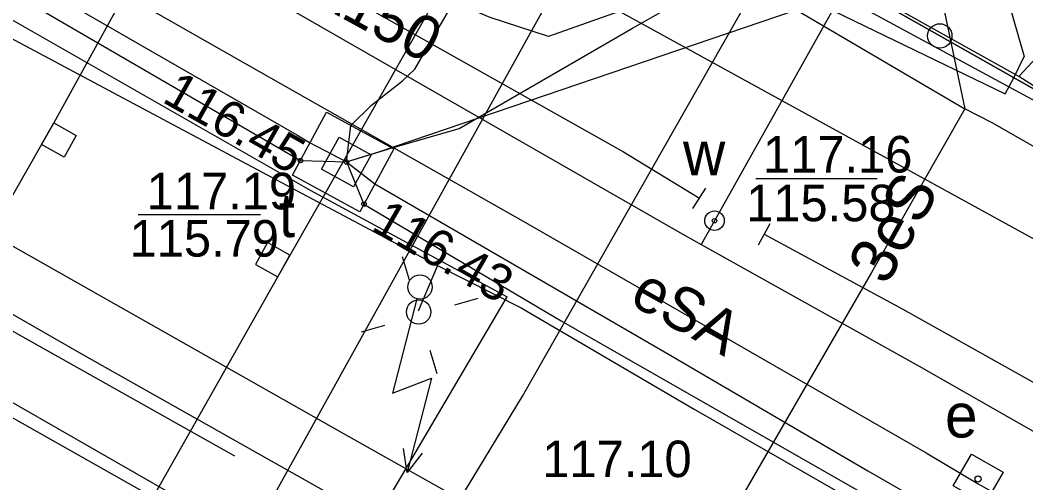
# Model space of a CAD drawing. Extents: x 6434771 to 6436222, y 5663454 to 5664782.
# Drawn here: x 6435397.14 to 6435417.79, y 5663805.02 to 5663814.52 of the extents above; entities that cross this region are included whole.
import ezdxf

# ---------------------------------------------------------------- set-up
doc = ezdxf.new("R2010")
doc.units = 0
for name, color, linetype in [('Warstwa 1', 7, 'Continuous'), ('Warstwa 10', 7, 'Continuous'), ('Warstwa 11', 7, 'Continuous'), ('Warstwa 12', 7, 'Continuous'), ('Warstwa 13', 7, 'Continuous'), ('Warstwa 14', 7, 'Continuous'), ('Warstwa 15', 7, 'Continuous'), ('Warstwa 2', 7, 'Continuous'), ('Warstwa 20', 7, 'Continuous'), ('Warstwa 37', 7, 'Continuous'), ('Warstwa 4', 7, 'Continuous'), ('Warstwa 40', 7, 'Continuous'), ('Warstwa 5', 7, 'Continuous'), ('Warstwa 6', 7, 'Continuous'), ('Warstwa 7', 7, 'Continuous'), ('Warstwa 8', 7, 'Continuous'), ('Warstwa 9', 7, 'Continuous')]:
    doc.layers.add(name, color=color, linetype=linetype)

msp = doc.modelspace()

# ---------------------------------------------------------------- linework, layer by layer
at = {"layer": 'Warstwa 1'}
for p, q in [((6435411.291, 5663816.875), (6435416.019, 5663814.198)), ((6435411.291, 5663816.875), (6435416.019, 5663814.198)), ((6435416.019, 5663814.198), (6435421.61, 5663811.04)), ((6435416.019, 5663814.198), (6435421.61, 5663811.04))]:
    msp.add_line(p, q, dxfattribs=at)
for points in [[(6435397.828, 5663812.412), (6435398.29, 5663812.153), (6435398.041, 5663811.708), (6435397.578, 5663811.967)], [(6435402.678, 5663809.695), (6435402.216, 5663809.954), (6435401.967, 5663809.509), (6435402.429, 5663809.25)]]:
    msp.add_lwpolyline(points, close=True, dxfattribs=at)
at = {"layer": 'Warstwa 10'}
for points in [[(6435335.178, 5663890.938), (6435338.107, 5663876.762), (6435339.024, 5663872.265), (6435340.015, 5663871.796), (6435342.311, 5663870.369), (6435348.64, 5663866.658), (6435357.869, 5663861.307), (6435368.081, 5663855.303), (6435372.357, 5663852.748), (6435378.044, 5663849.395), (6435386.974, 5663844.189), (6435394.104, 5663839.85), (6435398.635, 5663837.219), (6435400.345, 5663836.282), (6435405.663, 5663833.365), (6435414.229, 5663828.613), (6435413.94, 5663822.627), (6435413.836, 5663820.771), (6435413.916, 5663820.663), (6435415.865, 5663819.454), (6435420.004, 5663817.009), (6435420.232, 5663816.158), (6435417.642, 5663813.363)], [(6435352.92, 5663861.064), (6435362.538, 5663855.579), (6435376.101, 5663847.818), (6435392.224, 5663838.736), (6435399.63, 5663834.516), (6435404.77, 5663831.692), (6435405.402, 5663830.609), (6435406.9, 5663827.849), (6435409.796, 5663825.234), (6435412.669, 5663822.915), (6435414.681, 5663821.286), (6435415.724, 5663816.543), (6435416.535, 5663812.704), (6435414.614, 5663809.339), (6435410.15, 5663801.615), (6435406.838, 5663795.869), (6435403.954, 5663790.555), (6435398.357, 5663780.398)], [(6435364.23, 5663767.63), (6435364.66, 5663768.45), (6435368.28, 5663766.43), (6435371.47, 5663764.1), (6435374.42, 5663763.18), (6435378.3, 5663764.71), (6435380.6, 5663765.86), (6435383.87, 5663767.93), (6435386.51, 5663772.32), (6435388.06, 5663775.08), (6435392.27, 5663781.79), (6435407.45, 5663806.8), (6435412.52, 5663815.72), (6435415.42, 5663820.48), (6435414.72, 5663822.57), (6435417.27, 5663827.72), (6435418.06, 5663829.2), (6435426.22, 5663844.12)], [(6435355.94, 5663839.825), (6435361.706, 5663836.589), (6435369.934, 5663831.886), (6435373.968, 5663829.568), (6435379.032, 5663826.646), (6435382.794, 5663824.482), (6435390.35, 5663820.112), (6435393.493, 5663818.329), (6435394.458, 5663817.794), (6435397.403, 5663816.113), (6435401.771, 5663813.628), (6435407.562, 5663810.342), (6435415.74, 5663805.639), (6435416.803, 5663805.003), (6435419.402, 5663803.55), (6435432.702, 5663796.02), (6435439.248, 5663792.309), (6435442.613, 5663790.398), (6435443.182, 5663790.067), (6435444.788, 5663788.926), (6435457.35, 5663780.282), (6435459.748, 5663778.658), (6435461.653, 5663777.543)], [(6435401.146, 5663821.695), (6435402.771, 5663820.289), (6435406.87, 5663818.342), (6435407.827, 5663817.89), (6435412.057, 5663815.336), (6435416.535, 5663812.704)], [(6435491.162, 5663760.231), (6435484.475, 5663764.011), (6435479.861, 5663766.861), (6435475.829, 5663769.333), (6435473.227, 5663771.239), (6435465.533, 5663775.64), (6435461.588, 5663778.024), (6435458.264, 5663781.241), (6435455.371, 5663784.096), (6435454.68, 5663784.777), (6435454.057, 5663786.697), (6435453.486, 5663788.373), (6435452.863, 5663790.211), (6435452.526, 5663791.094), (6435451.919, 5663792.016), (6435451.231, 5663792.968), (6435449.761, 5663793.765), (6435444.773, 5663796.566), (6435440.713, 5663798.93), (6435427.449, 5663806.511), (6435417.095, 5663812.415), (6435416.535, 5663812.704)]]:
    msp.add_lwpolyline(points, dxfattribs=at)
msp.add_circle((6435416.019, 5663814.198), 0.25, dxfattribs=at)
at = {"layer": 'Warstwa 12'}
for points in [[(6435403.835, 5663811.61), (6435404.774, 5663811.901), (6435406.152, 5663812.294), (6435409.71, 5663814.355), (6435413.114, 5663816.285), (6435418.502, 5663819.755), (6435422.783, 5663822.415), (6435427.9, 5663826.016), (6435432.607, 5663829.324), (6435435.494, 5663831.265), (6435436.317, 5663831.89), (6435438.165, 5663835.286), (6435442.311, 5663842.841), (6435448.087, 5663853.439), (6435453.781, 5663863.237), (6435458.848, 5663872.068), (6435462.954, 5663879.35), (6435464.73, 5663882.672), (6435468.634, 5663889.335), (6435473.348, 5663897.461)], [(6435427.286, 5663846.892), (6435427.979, 5663845.048), (6435427.659, 5663844.349), (6435423.608, 5663837.149), (6435415.987, 5663823.607), (6435416.835, 5663820.109), (6435411.393, 5663810.405), (6435411.118, 5663809.918)], [(6435352.641, 5663839.235), (6435358.931, 5663835.724), (6435363.833, 5663833.063), (6435373.031, 5663827.986), (6435378.98, 5663824.635), (6435384.142, 5663821.569), (6435391.947, 5663816.942), (6435392.561, 5663816.584), (6435395.948, 5663814.662), (6435397.026, 5663814.112), (6435400.064, 5663812.492), (6435402.712, 5663811.081), (6435405.703, 5663809.484), (6435407.427, 5663808.613), (6435410.973, 5663806.538), (6435418.739, 5663802.082), (6435428.312, 5663796.49), (6435432.61, 5663793.955), (6435435.359, 5663792.185), (6435438.167, 5663790.427), (6435446.614, 5663785.109)], [(6435359.673, 5663836.502), (6435361.206, 5663836.131), (6435365.917, 5663833.437), (6435375.692, 5663827.778), (6435385.798, 5663821.971), (6435394.516, 5663816.941), (6435402.821, 5663812.167), (6435403.089, 5663812.001), (6435403.835, 5663811.61)], [(6435359.673, 5663836.502), (6435361.054, 5663835.855), (6435366.125, 5663832.892), (6435375.113, 5663827.606), (6435379.602, 5663825.021), (6435385.056, 5663821.945), (6435397.675, 5663814.674), (6435402.894, 5663811.639), (6435403.835, 5663811.61)], [(6435403.835, 5663811.61), (6435404.519, 5663811.826), (6435416.098, 5663815.767), (6435420.623, 5663816.952), (6435420.729, 5663817.497), (6435421.02, 5663817.57), (6435427.43, 5663819.26), (6435434.81, 5663830.03), (6435438.5, 5663836.63), (6435438.93, 5663836.39)], [(6435401.471, 5663820.734), (6435402.572, 5663820.798), (6435403.907, 5663820.255), (6435406.81, 5663818.877), (6435408.535, 5663818.028), (6435409.884, 5663817.214), (6435411.902, 5663816.155), (6435417.985, 5663812.856), (6435418.363, 5663812.633), (6435418.546, 5663812.776), (6435419.917, 5663815.137), (6435424.206, 5663822.515), (6435426.537, 5663826.618), (6435426.982, 5663827.356), (6435427.146, 5663827.462), (6435427.416, 5663827.26), (6435430.339, 5663824.612), (6435433.797, 5663821.581), (6435435.908, 5663819.717)], [(6435388.284, 5663826.392), (6435388.78, 5663826.05), (6435427.17, 5663804.97), (6435440.48, 5663797.21), (6435441.01, 5663796.87), (6435441.08, 5663796.41), (6435434.9, 5663778.89), (6435434.9, 5663778.5), (6435435.31, 5663778.1), (6435468.85, 5663758.91), (6435469.48, 5663758.81)], [(6435417.642, 5663813.363), (6435413.997, 5663815.407), (6435411.326, 5663816.974), (6435410.834, 5663816.334), (6435409.767, 5663814.812), (6435407.984, 5663814.188), (6435406.79, 5663814.574), (6435403.846, 5663815.821), (6435400.769, 5663817.177), (6435400.32, 5663817.883), (6435399.977, 5663818.479), (6435401.146, 5663821.695)], [(6435403.835, 5663811.61), (6435403.927, 5663812.361), (6435404.348, 5663812.773), (6435404.988, 5663813.273), (6435405.243, 5663813.517), (6435407.908, 5663818.128), (6435409.997, 5663821.757)], [(6435396.123, 5663818.619), (6435398.699, 5663817.162), (6435401.38, 5663815.657), (6435401.78, 5663815.276), (6435410.631, 5663810.19), (6435411.118, 5663809.918)], [(6435397.393, 5663818.634), (6435402.518, 5663815.767), (6435409.527, 5663811.82), (6435411.082, 5663810.864)], [(6435461.653, 5663777.543), (6435458.146, 5663780.619), (6435456.364, 5663782.23), (6435456.342, 5663783.138), (6435451.091, 5663788.288), (6435450.859, 5663789.099), (6435450.026, 5663791.424), (6435449.375, 5663793.155), (6435445.273, 5663795.755), (6435441.482, 5663798.197), (6435431.298, 5663804.688), (6435428.285, 5663806.604), (6435428.262, 5663806.902), (6435427.978, 5663807.901), (6435427.772, 5663808.657), (6435427.084, 5663809.554), (6435425.74, 5663809.678), (6435424.428, 5663810.178), (6435422.962, 5663810.702), (6435422.425, 5663810.735), (6435421.86, 5663810.796), (6435419.51, 5663812.171), (6435417.642, 5663813.363)], [(6435403.835, 5663811.61), (6435404.197, 5663810.747), (6435408.244, 5663808.35), (6435415.128, 5663804.412), (6435425.25, 5663798.602), (6435428.877, 5663796.463), (6435433.63, 5663793.848), (6435441.198, 5663789.538), (6435441.422, 5663789.415), (6435442.544, 5663789.36)], [(6435403.835, 5663811.61), (6435404.42, 5663811.16), (6435410.494, 5663807.641), (6435414.543, 5663805.271), (6435421.514, 5663801.261), (6435427.329, 5663798.017), (6435435.759, 5663793.119), (6435441.633, 5663789.783), (6435442.544, 5663789.36)], [(6435412.416, 5663810.129), (6435415.262, 5663808.591), (6435421.094, 5663805.32), (6435424.188, 5663803.517), (6435431.948, 5663798.988), (6435438.536, 5663795.223), (6435441.881, 5663793.352), (6435446.715, 5663790.663), (6435457.328, 5663784.61), (6435464.987, 5663780.22), (6435463.498, 5663777.893), (6435461.812, 5663775.135), (6435461.782, 5663774.97), (6435462.658, 5663774.462), (6435473.19, 5663768.188), (6435476.931, 5663765.97), (6435482.323, 5663762.76), (6435492.41, 5663756.825), (6435500.228, 5663752.215), (6435504.143, 5663749.906), (6435504.224, 5663749.74), (6435501.475, 5663743.555), (6435499.406, 5663738.834), (6435496.272, 5663731.55)], [(6435411.118, 5663809.918), (6435415.597, 5663807.422), (6435423.372, 5663802.984), (6435428.161, 5663800.273), (6435431.696, 5663798.199), (6435437.243, 5663795.012), (6435439.931, 5663793.57), (6435450.603, 5663787.569), (6435458.52, 5663783.061), (6435461.946, 5663781.098), (6435464.268, 5663779.755), (6435465.145, 5663779.301)], [(6435405.703, 5663809.484), (6435405.311, 5663808.55)]]:
    msp.add_lwpolyline(points, dxfattribs=at)
msp.add_lwpolyline([(6435380.701, 5663782.003), (6435385.442, 5663779.283), (6435389.79, 5663786.957), (6435396.106, 5663798.092), (6435402.429, 5663809.25), (6435406.799, 5663816.948), (6435401.822, 5663819.661), (6435397.828, 5663812.412), (6435391.557, 5663801.402), (6435385.24, 5663790.18)], close=True, dxfattribs=at)
at = {"layer": 'Warstwa 14'}
for p, q in [((6435412.24, 5663811.269), (6435414.736, 5663811.269)), ((6435399.558, 5663810.53), (6435402.069, 5663810.53))]:
    msp.add_line(p, q, dxfattribs=at)
for centre in [(6435402.894, 5663811.639), (6435403.835, 5663811.61), (6435404.197, 5663810.747), (6435411.393, 5663810.405)]:
    msp.add_circle(centre, 0.045, dxfattribs=at)
at = {"layer": 'Warstwa 15'}
msp.add_lwpolyline([(6435403.43, 5663812.63), (6435404.811, 5663811.882), (6435404.112, 5663810.59), (6435402.731, 5663811.338)], close=True, dxfattribs=at)
at = {"layer": 'Warstwa 2'}
msp.add_lwpolyline([(6435289.501, 5663868.846), (6435305.123, 5663859.895), (6435376.395, 5663819.712), (6435401.54, 5663805.581)], dxfattribs=at)
msp.add_circle((6435405.32, 5663808.532), 0.25, dxfattribs=at)
at = {"layer": 'Warstwa 20'}
for p, q in [((6435410.95, 5663810.652), (6435411.214, 5663811.076)), ((6435412.297, 5663809.909), (6435412.535, 5663810.349))]:
    msp.add_line(p, q, dxfattribs=at)
at = {"layer": 'Warstwa 37'}
for points in [[(6435447.936, 5663781.118), (6435430.781, 5663790.832), (6435403.782, 5663806.029), (6435390.832, 5663813.363), (6435376.862, 5663821.326), (6435358.502, 5663831.641), (6435330.088, 5663847.677), (6435305.533, 5663861.541), (6435290.665, 5663870.106), (6435281.613, 5663875.099), (6435276.763, 5663877.731)], [(6435471.932, 5663763.997), (6435451.432, 5663775.556), (6435429.11, 5663788.176), (6435402.15, 5663803.435), (6435389.448, 5663810.613), (6435355.23, 5663829.972), (6435328.673, 5663844.926), (6435304.456, 5663858.546), (6435288.454, 5663867.569), (6435276.72, 5663874.17)]]:
    msp.add_lwpolyline(points, dxfattribs=at)
at = {"layer": 'Warstwa 4'}
for points in [[(6435403.326, 5663811.46), (6435403.685, 5663812.119), (6435404.344, 5663811.76), (6435403.985, 5663811.101)], [(6435416.294, 5663804.964), (6435416.668, 5663805.614), (6435417.318, 5663805.24), (6435416.944, 5663804.59)]]:
    msp.add_lwpolyline(points, close=True, dxfattribs=at)
for points in [[(6435405.13, 5663809.186), (6435404.99, 5663809.666)], [(6435406.061, 5663808.677), (6435406.541, 5663808.817)], [(6435404.621, 5663808.255), (6435404.141, 5663808.115)], [(6435405.552, 5663807.746), (6435405.692, 5663807.266)]]:
    msp.add_lwpolyline(points, dxfattribs=at)
msp.add_circle((6435411.393, 5663810.405), 0.2, dxfattribs=at)
at = {"layer": 'Warstwa 40'}
msp.add_line((6435405.285, 5663808.801), (6435404.783, 5663806.865), dxfattribs=at)
for points in [[(6435405.285, 5663808.801), (6435404.783, 5663806.865), (6435405.586, 5663807.173), (6435405.084, 5663805.237)], [(6435405.389, 5663805.634), (6435405.084, 5663805.237), (6435405.01, 5663805.732)]]:
    msp.add_lwpolyline(points, dxfattribs=at)
msp.add_circle((6435405.348, 5663809.043), 0.25, dxfattribs=at)
at = {"layer": 'Warstwa 5'}
for p, q in [((6435413.434, 5663828.717), (6435417.754, 5663813.777)), ((6435413.439, 5663814.902), (6435417.358, 5663813.011)), ((6435417.539, 5663813.339), (6435417.754, 5663813.777)), ((6435417.358, 5663813.011), (6435417.539, 5663813.339))]:
    msp.add_line(p, q, dxfattribs=at)
at = {"layer": 'Warstwa 6'}
for points in [[(6435273.017, 5663901.219), (6435305.06, 5663883.021), (6435302.472, 5663878.272), (6435315.434, 5663870.865), (6435319.457, 5663868.606), (6435372.859, 5663838.53), (6435375.407, 5663843.29), (6435404.937, 5663826.552), (6435405.672, 5663826.093), (6435404.72, 5663824.305), (6435401.922, 5663819.558), (6435406.79, 5663816.849), (6435407.946, 5663818.936), (6435411.291, 5663816.875), (6435416.019, 5663814.198), (6435421.61, 5663811.04), (6435514.97, 5663977.09)], [(6435459.254, 5663781.194), (6435463.751, 5663787.49), (6435460.082, 5663789.265), (6435421.61, 5663811.04), (6435416.019, 5663814.198), (6435411.291, 5663816.875), (6435407.946, 5663818.936), (6435406.79, 5663816.849), (6435401.922, 5663819.558), (6435404.72, 5663824.305), (6435405.672, 5663826.093), (6435404.937, 5663826.552), (6435375.407, 5663843.29), (6435372.859, 5663838.53), (6435319.457, 5663868.606)]]:
    msp.add_lwpolyline(points, dxfattribs=at)
for centre, radius in [((6435403.835, 5663811.61), 0.045), ((6435411.393, 5663810.405), 0.045), ((6435416.805, 5663805.102), 0.0625)]:
    msp.add_circle(centre, radius, dxfattribs=at)
at = {"layer": 'Warstwa 7'}
for points in [[(6435401.854, 5663803.878), (6435411.872, 5663821.938), (6435419.602, 5663835.801), (6435420.707, 5663837.782), (6435434.055, 5663861.723), (6435449.459, 5663889.309), (6435443.363, 5663903.098)], [(6435401.854, 5663803.878), (6435394.763, 5663807.937), (6435385.41, 5663813.34), (6435375.676, 5663818.854), (6435371.109, 5663821.448), (6435367.489, 5663823.505), (6435365.957, 5663824.407), (6435364.942, 5663824.832), (6435357.182, 5663829.246), (6435343.21, 5663837.182), (6435332.703, 5663843.093), (6435320.858, 5663849.708), (6435318.885, 5663850.811), (6435316.139, 5663852.352), (6435311.43, 5663855.058), (6435301.683, 5663860.716), (6435288.502, 5663868.365), (6435280.288, 5663873.072), (6435276.73, 5663874.982)], [(6435381.641, 5663817.296), (6435398.395, 5663807.673), (6435406.874, 5663802.887), (6435407.695, 5663802.326), (6435413.326, 5663799.093), (6435423.444, 5663793.267), (6435435.423, 5663786.433), (6435445.392, 5663780.676)]]:
    msp.add_lwpolyline(points, dxfattribs=at)
at = {"layer": 'Warstwa 8'}
for p, q in [((6435392.836, 5663816.89), (6435403.09, 5663811.032)), ((6435403.09, 5663811.032), (6435407.139, 5663808.84)), ((6435401.473, 5663799.227), (6435407.139, 5663808.84))]:
    msp.add_line(p, q, dxfattribs=at)
at = {"layer": 'Warstwa 9'}
for p, q in [((6435413.434, 5663828.717), (6435417.754, 5663813.777)), ((6435392.836, 5663816.89), (6435403.09, 5663811.032)), ((6435413.439, 5663814.902), (6435417.358, 5663813.011)), ((6435417.539, 5663813.339), (6435417.754, 5663813.777)), ((6435417.358, 5663813.011), (6435417.539, 5663813.339)), ((6435403.09, 5663811.032), (6435407.139, 5663808.84)), ((6435401.473, 5663799.227), (6435407.139, 5663808.84))]:
    msp.add_line(p, q, dxfattribs=at)

# ---------------------------------------------------------------- texts
at = {"layer": 'Warstwa 11'}
for s, height, rotation, p in [('3eS', 0.95, 60.9684, (6435414.922, 5663809.047)), ('eSA', 0.9, 330.7857, (6435409.615, 5663808.718)), ('eSA', 0.9, 330.7857, (6435409.615, 5663808.718)), ('eSA', 0.9, 330.7857, (6435409.615, 5663808.718))]:
    msp.add_text(s, height=height, rotation=rotation, dxfattribs=at).set_placement(p)
at = {"layer": 'Warstwa 13'}
msp.add_text('gA150', height=0.9, rotation=331.3071, dxfattribs=at).set_placement((6435402.406, 5663815.296))
at = {"layer": 'Warstwa 14'}
for s, rotation, p in [('116.45', 330.5107, (6435400.027, 5663812.854)), ('116.43', 330.0523, (6435404.314, 5663810.224))]:
    msp.add_text(s, height=0.75, rotation=rotation, dxfattribs=at).set_placement(p)
for s, p in [('115.58', (6435412.043, 5663810.394)), ('115.79', (6435399.384, 5663809.668))]:
    msp.add_text(s, height=0.75, dxfattribs=at).set_placement(p)
at = {"layer": 'Warstwa 5'}
for s, p in [('w', (6435410.746, 5663811.339)), ('t', (6435402.447, 5663810.068)), ('e', (6435416.125, 5663805.956))]:
    msp.add_text(s, height=0.9, dxfattribs=at).set_placement(p)
at = {"layer": 'Warstwa 6'}
for s, p in [('117.16', (6435412.389, 5663811.394)), ('117.19', (6435399.736, 5663810.638)), ('117.10', (6435407.857, 5663805.141))]:
    msp.add_text(s, height=0.75, dxfattribs=at).set_placement(p)

doc.saveas('drawing.dxf')
